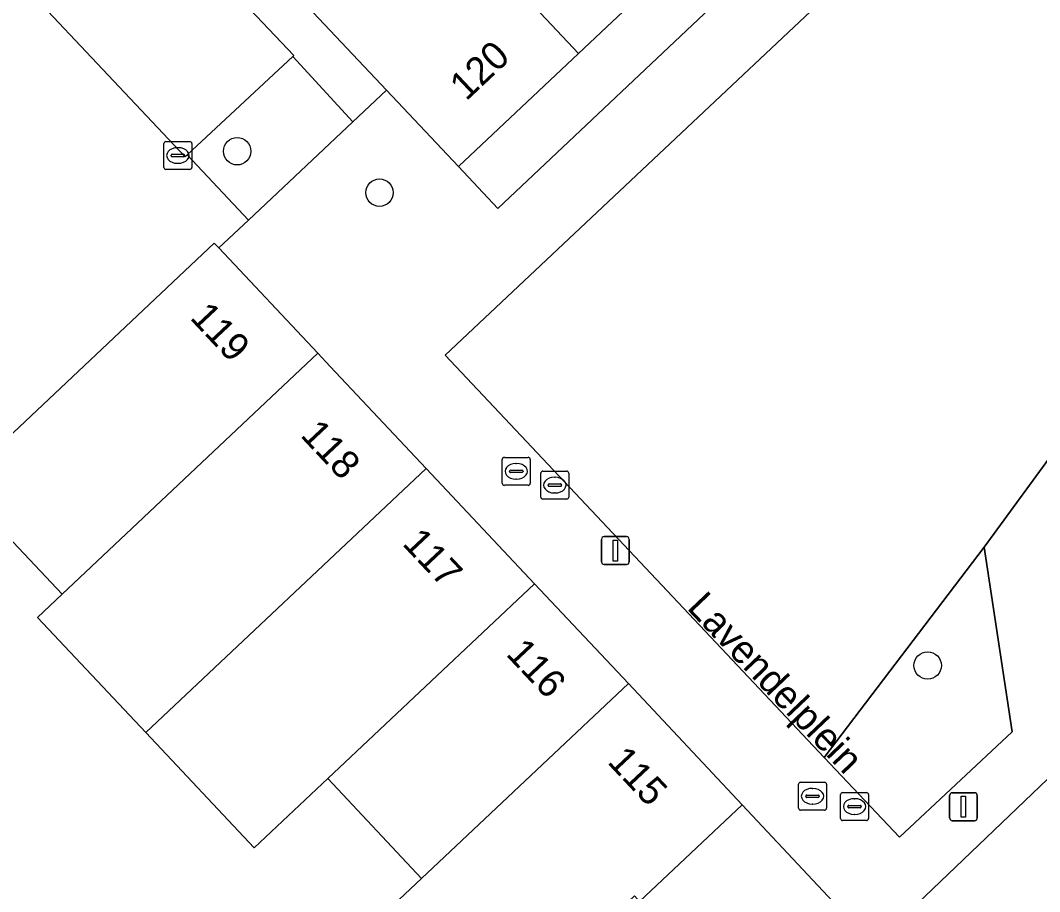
# Model space of a CAD drawing. Extents: x 162542 to 163147, y 380779 to 381521.
# Drawn here: x 162830.8 to 162867.22, y 381288.36 to 381319.49 of the extents above; entities that cross this region are included whole.
import ezdxf

# ---------------------------------------------------------------- set-up
doc = ezdxf.new("R2010")
doc.units = 0
for name, color, linetype in [('IMGEO_Boom', 7, 'Continuous'), ('IMGEO_Erf', 7, 'Continuous'), ('IMGEO_Groenvoorziening', 7, 'Continuous'), ('IMGEO_Hek', 7, 'Continuous'), ('IMGEO_Kolk', 7, 'Continuous'), ('IMGEO_Lichtmast', 7, 'Continuous'), ('IMGEO_Muur', 7, 'Continuous'), ('IMGEO_Openbare_ruimte_label', 7, 'Continuous'), ('IMGEO_Pand', 7, 'Continuous'), ('IMGEO_Pand_nummerreeks', 7, 'Continuous'), ('IMGEO_Parkeervlak_open', 7, 'Continuous'), ('IMGEO_Rijbaan_lokaal_open', 7, 'Continuous'), ('IMGEO_Rioolput', 7, 'Continuous'), ('IMGEO_Voetpad_open', 7, 'Continuous')]:
    doc.layers.add(name, color=color, linetype=linetype)

msp = doc.modelspace()

# ---------------------------------------------------------------- linework, layer by layer
at = {"layer": 'IMGEO_Boom'}
for centre in [(162838.545, 381314.813), (162843.632, 381313.334), (162863.222, 381296.438)]:
    msp.add_circle(centre, 0.489, dxfattribs=at)
at = {"layer": 'IMGEO_Erf'}
for points in [[(162891.046, 381353.514), (162889.678, 381354.977), (162885.919, 381351.436), (162881.812, 381347.569), (162877.951, 381343.933), (162874.332, 381340.524), (162870.286, 381336.713), (162866.24, 381332.903), (162862.194, 381329.093), (162858.378, 381325.499), (162854.56, 381321.903), (162850.743, 381318.308), (162846.452, 381314.267), (162847.862, 381312.771)], [(162841.779, 381292.398), (162839.155, 381289.928), (162835.281, 381294.043), (162831.407, 381298.158), (162832.283, 381298.983), (162828.577, 381302.92), (162828.627, 381302.967), (162828.408, 381303.199), (162817.1, 381292.525), (162831.866, 381276.917), (162840.206, 381268.046), (162848.214, 381275.579), (162843.842, 381280.193), (162846.215, 381282.428), (162842.513, 381286.36), (162845.137, 381288.831)], [(162856.594, 381291.461), (162852.926, 381288.007), (162856.908, 381283.784), (162860.565, 381287.236)]]:
    msp.add_lwpolyline(points, close=True, dxfattribs=at)
at = {"layer": 'IMGEO_Groenvoorziening'}
for points in [[(162881.067, 381322.31), (162870.141, 381327.128), (162867.886, 381328.147), (162845.981, 381307.523), (162859.527, 381293.151), (162865.246, 381300.672)], [(162842.68, 381315.869), (162840.53, 381318.196), (162836.757, 381314.684), (162838.945, 381312.353)], [(162865.246, 381300.672), (162859.527, 381293.151), (162862.21, 381290.304), (162866.239, 381294.068)]]:
    msp.add_lwpolyline(points, close=True, dxfattribs=at)
at = {"layer": 'IMGEO_Hek'}
for points in [[(162842.68, 381315.869), (162843.879, 381316.998)], [(162838.945, 381312.353), (162837.889, 381311.359)]]:
    msp.add_lwpolyline(points, dxfattribs=at)
at = {"layer": 'IMGEO_Kolk'}
for p, q in [((162835.923, 381314.236), (162835.923, 381315.088)), ((162835.998, 381315.162), (162836.85, 381315.162)), ((162836.411, 381314.942), (162836.436, 381314.942)), ((162836.924, 381315.088), (162836.924, 381314.236)), ((162836.182, 381314.656), (162836.182, 381314.668)), ((162836.62, 381314.619), (162836.222, 381314.619)), ((162836.225, 381314.705), (162836.623, 381314.705)), ((162836.666, 381314.668), (162836.666, 381314.656)), ((162836.434, 381314.382), (162836.409, 381314.382)), ((162836.85, 381314.162), (162835.998, 381314.162))]:
    msp.add_line(p, q, dxfattribs=at)
for points in [[(162835.923, 381314.236), (162835.923, 381315.088)], [(162835.998, 381315.162), (162836.85, 381315.162)], [(162836.924, 381315.088), (162836.924, 381314.236)], [(162836.85, 381314.162), (162835.998, 381314.162)]]:
    msp.add_lwpolyline(points, dxfattribs=at)
for centre, radius, start, end in [((162836, 381315.086), 0.0765, 91.552, 178.448), ((162836, 381315.086), 0.0765, 91.552, 178.448), ((162836.848, 381315.086), 0.0765, 1.552, 88.448), ((162836.848, 381315.086), 0.0765, 1.552, 88.448), ((162836.222, 381314.665), 0.0403, 85.8775, 175.7526), ((162836.219, 381314.655), 0.0366, 178.938, 274.7102), ((162836.623, 381314.662), 0.043, 264.8664, 352.4533), ((162836.627, 381314.667), 0.0386, 1.7309, 96.639), ((162836, 381314.238), 0.0765, 181.552, 268.448), ((162836, 381314.238), 0.0765, 181.552, 268.448), ((162836.848, 381314.238), 0.0765, 271.552, 358.448), ((162836.848, 381314.238), 0.0765, 271.552, 358.448)]:
    msp.add_arc(centre, radius, start, end, dxfattribs=at)
for centre, major_axis, ratio, start_param, end_param in [((162836.41, 381314.662), (-0.387, 0.002), 0.722429, 4.712389, 7.853982), ((162836.435, 381314.662), (-0.39, 0.002), 0.717154, 1.570796, 4.712389)]:
    msp.add_ellipse(centre, major_axis=major_axis, ratio=ratio, start_param=start_param, end_param=end_param, dxfattribs=at)
at = {"layer": 'IMGEO_Lichtmast'}
for p, q in [((162851.564, 381300.145), (162851.564, 381300.945)), ((162851.564, 381300.945), (162851.564, 381300.145)), ((162851.664, 381301.045), (162852.454, 381301.045)), ((162852.454, 381301.045), (162851.664, 381301.045)), ((162852.554, 381300.945), (162852.554, 381300.145)), ((162852.554, 381300.145), (162852.554, 381300.945)), ((162852.454, 381300.045), (162851.664, 381300.045)), ((162851.664, 381300.045), (162852.454, 381300.045)), ((162864.003, 381290.992), (162864.003, 381291.792)), ((162864.003, 381291.792), (162864.003, 381290.992)), ((162864.103, 381291.892), (162864.893, 381291.892)), ((162864.893, 381291.892), (162864.103, 381291.892)), ((162864.993, 381291.792), (162864.993, 381290.992)), ((162864.993, 381290.992), (162864.993, 381291.792)), ((162864.893, 381290.892), (162864.103, 381290.892)), ((162864.103, 381290.892), (162864.893, 381290.892))]:
    msp.add_line(p, q, dxfattribs=at)
for points in [[(162851.984, 381300.92), (162852.134, 381300.92), (162852.134, 381300.17), (162851.984, 381300.17), (162851.984, 381300.92)], [(162864.423, 381291.767), (162864.573, 381291.767), (162864.573, 381291.017), (162864.423, 381291.017), (162864.423, 381291.767)]]:
    msp.add_lwpolyline(points, dxfattribs=at)
for centre, start, end in [((162851.664, 381300.945), 90, 180), ((162851.664, 381300.945), 90, 180), ((162852.454, 381300.945), 0, 90), ((162852.454, 381300.945), 360, 90), ((162851.664, 381300.145), 180, 270), ((162851.664, 381300.145), 180, 270), ((162852.454, 381300.145), 270, 0), ((162852.454, 381300.145), 270, 0), ((162864.103, 381291.792), 90, 180), ((162864.103, 381291.792), 90, 180), ((162864.893, 381291.792), 0, 90), ((162864.893, 381291.792), 360, 90), ((162864.103, 381290.992), 180, 270), ((162864.103, 381290.992), 180, 270), ((162864.893, 381290.992), 270, 0), ((162864.893, 381290.992), 270, 0)]:
    msp.add_arc(centre, 0.1, start, end, dxfattribs=at)
at = {"layer": 'IMGEO_Muur'}
msp.add_lwpolyline([(162838.945, 381312.353), (162842.68, 381315.869)], dxfattribs=at)
at = {"layer": 'IMGEO_Pand'}
for points in [[(162847.585, 381329.306), (162843.768, 381325.71), (162850.743, 381318.308), (162854.56, 381321.903)], [(162843.768, 381325.71), (162842.138, 381327.463), (162837.829, 381323.42), (162843.879, 381316.998), (162846.452, 381314.267), (162850.743, 381318.308)], [(162841.428, 381307.595), (162837.889, 381311.359), (162837.726, 381311.533), (162828.627, 381302.967), (162828.577, 381302.92), (162832.283, 381298.983)], [(162845.3, 381303.475), (162841.873, 381307.121), (162841.428, 381307.595), (162832.283, 381298.983), (162831.407, 381298.158), (162835.281, 381294.043)], [(162849.172, 381299.357), (162845.3, 381303.475), (162835.281, 381294.043), (162839.155, 381289.928), (162841.779, 381292.398)], [(162852.526, 381295.789), (162849.172, 381299.357), (162841.779, 381292.398), (162845.137, 381288.831)], [(162856.594, 381291.461), (162852.526, 381295.789), (162845.137, 381288.831), (162842.513, 381286.36), (162846.215, 381282.428), (162846.4, 381282.232), (162852.742, 381288.203), (162852.926, 381288.007)]]:
    msp.add_lwpolyline(points, close=True, dxfattribs=at)
at = {"layer": 'IMGEO_Parkeervlak_open'}
msp.add_lwpolyline([(162831.962, 381327.108), (162828.226, 381323.581), (162836.679, 381314.612), (162836.757, 381314.684), (162840.53, 381318.196), (162840.573, 381318.236), (162832.064, 381327.204)], close=True, dxfattribs=at)
at = {"layer": 'IMGEO_Rijbaan_lokaal_open'}
for points in [[(162827.101, 381325.47), (162830.494, 381328.657), (162831.962, 381327.108), (162832.064, 381327.204), (162840.573, 381318.236), (162840.53, 381318.196), (162842.68, 381315.869), (162843.879, 381316.998), (162837.829, 381323.42), (162837.66, 381323.258), (162831.614, 381329.7)], [(162828.103, 381311.913), (162827.391, 381311.233), (162812.825, 381297.469), (162812.613, 381297.268), (162817.1, 381292.525), (162828.408, 381303.199), (162828.627, 381302.967), (162837.726, 381311.533), (162837.889, 381311.359), (162838.945, 381312.353), (162836.757, 381314.684), (162836.679, 381314.612), (162828.226, 381323.581), (162827.097, 381324.77)]]:
    msp.add_lwpolyline(points, dxfattribs=at)
at = {"layer": 'IMGEO_Rioolput'}
for p, q in [((162848.017, 381302.95), (162848.017, 381303.802)), ((162848.092, 381303.876), (162848.944, 381303.876)), ((162848.505, 381303.656), (162848.53, 381303.656)), ((162849.018, 381303.802), (162849.018, 381302.95)), ((162848.276, 381303.37), (162848.276, 381303.382)), ((162848.714, 381303.333), (162848.316, 381303.333)), ((162848.319, 381303.419), (162848.717, 381303.419)), ((162848.76, 381303.382), (162848.76, 381303.37)), ((162849.395, 381302.457), (162849.395, 381303.309)), ((162849.47, 381303.383), (162850.322, 381303.383)), ((162850.396, 381303.309), (162850.396, 381302.457)), ((162848.528, 381303.096), (162848.503, 381303.096)), ((162849.697, 381302.926), (162850.095, 381302.926)), ((162849.883, 381303.163), (162849.908, 381303.163)), ((162848.944, 381302.876), (162848.092, 381302.876)), ((162849.654, 381302.877), (162849.654, 381302.889)), ((162850.092, 381302.84), (162849.694, 381302.84)), ((162849.906, 381302.603), (162849.881, 381302.603)), ((162850.138, 381302.889), (162850.138, 381302.877)), ((162850.322, 381302.383), (162849.47, 381302.383)), ((162858.606, 381291.341), (162858.606, 381292.193)), ((162858.681, 381292.267), (162859.533, 381292.267)), ((162859.094, 381292.047), (162859.119, 381292.047)), ((162859.607, 381292.193), (162859.607, 381291.341)), ((162858.865, 381291.761), (162858.865, 381291.773)), ((162859.303, 381291.724), (162858.905, 381291.724)), ((162858.908, 381291.81), (162859.306, 381291.81)), ((162859.349, 381291.773), (162859.349, 381291.761)), ((162860.108, 381290.972), (162860.108, 381291.824)), ((162860.183, 381291.898), (162861.035, 381291.898)), ((162860.596, 381291.678), (162860.621, 381291.678)), ((162861.109, 381291.824), (162861.109, 381290.972)), ((162859.533, 381291.267), (162858.681, 381291.267)), ((162859.117, 381291.487), (162859.092, 381291.487)), ((162860.367, 381291.392), (162860.367, 381291.404)), ((162860.805, 381291.355), (162860.407, 381291.355)), ((162860.41, 381291.441), (162860.808, 381291.441)), ((162860.851, 381291.404), (162860.851, 381291.392)), ((162861.035, 381290.898), (162860.183, 381290.898)), ((162860.619, 381291.118), (162860.594, 381291.118))]:
    msp.add_line(p, q, dxfattribs=at)
for points in [[(162848.017, 381302.95), (162848.017, 381303.802)], [(162848.092, 381303.876), (162848.944, 381303.876)], [(162849.018, 381303.802), (162849.018, 381302.95)], [(162849.395, 381302.457), (162849.395, 381303.309)], [(162849.47, 381303.383), (162850.322, 381303.383)], [(162850.396, 381303.309), (162850.396, 381302.457)], [(162848.944, 381302.876), (162848.092, 381302.876)], [(162850.322, 381302.383), (162849.47, 381302.383)], [(162858.606, 381291.341), (162858.606, 381292.193)], [(162858.681, 381292.267), (162859.533, 381292.267)], [(162859.607, 381292.193), (162859.607, 381291.341)], [(162860.108, 381290.972), (162860.108, 381291.824)], [(162860.183, 381291.898), (162861.035, 381291.898)], [(162861.109, 381291.824), (162861.109, 381290.972)], [(162859.533, 381291.267), (162858.681, 381291.267)], [(162861.035, 381290.898), (162860.183, 381290.898)]]:
    msp.add_lwpolyline(points, dxfattribs=at)
for centre, radius, start, end in [((162848.094, 381303.8), 0.0765, 91.552, 178.448), ((162848.094, 381303.8), 0.0765, 91.552, 178.448), ((162848.942, 381303.8), 0.0765, 1.552, 88.448), ((162848.942, 381303.8), 0.0765, 1.552, 88.448), ((162848.316, 381303.379), 0.0403, 85.8775, 175.7526), ((162848.313, 381303.369), 0.0366, 178.938, 274.7102), ((162848.717, 381303.376), 0.043, 264.8664, 352.4533), ((162848.721, 381303.381), 0.0386, 1.7309, 96.639), ((162849.472, 381303.307), 0.0765, 91.552, 178.448), ((162849.472, 381303.307), 0.0765, 91.552, 178.448), ((162850.32, 381303.307), 0.0765, 1.552, 88.448), ((162850.32, 381303.307), 0.0765, 1.552, 88.448), ((162848.094, 381302.952), 0.0765, 181.552, 268.448), ((162848.094, 381302.952), 0.0765, 181.552, 268.448), ((162848.942, 381302.952), 0.0765, 271.552, 358.448), ((162848.942, 381302.952), 0.0765, 271.552, 358.448), ((162849.694, 381302.886), 0.0403, 85.8775, 175.7526), ((162850.099, 381302.888), 0.0386, 1.7309, 96.639), ((162849.691, 381302.876), 0.0366, 178.938, 274.7102), ((162850.095, 381302.883), 0.043, 264.8664, 352.4533), ((162849.472, 381302.459), 0.0765, 181.552, 268.448), ((162849.472, 381302.459), 0.0765, 181.552, 268.448), ((162850.32, 381302.459), 0.0765, 271.552, 358.448), ((162850.32, 381302.459), 0.0765, 271.552, 358.448), ((162858.683, 381292.191), 0.0765, 91.552, 178.448), ((162858.683, 381292.191), 0.0765, 91.552, 178.448), ((162859.531, 381292.191), 0.0765, 1.552, 88.448), ((162859.531, 381292.191), 0.0765, 1.552, 88.448), ((162858.905, 381291.77), 0.0403, 85.8775, 175.7526), ((162858.902, 381291.76), 0.0366, 178.938, 274.7102), ((162859.306, 381291.767), 0.043, 264.8664, 352.4533), ((162859.31, 381291.772), 0.0386, 1.7309, 96.639), ((162860.185, 381291.822), 0.0765, 91.552, 178.448), ((162860.185, 381291.822), 0.0765, 91.552, 178.448), ((162861.033, 381291.822), 0.0765, 1.552, 88.448), ((162861.033, 381291.822), 0.0765, 1.552, 88.448), ((162858.683, 381291.343), 0.0765, 181.552, 268.448), ((162858.683, 381291.343), 0.0765, 181.552, 268.448), ((162859.531, 381291.343), 0.0765, 271.552, 358.448), ((162859.531, 381291.343), 0.0765, 271.552, 358.448), ((162860.407, 381291.401), 0.0403, 85.8775, 175.7526), ((162860.404, 381291.391), 0.0366, 178.938, 274.7102), ((162860.808, 381291.398), 0.043, 264.8664, 352.4533), ((162860.812, 381291.403), 0.0386, 1.7309, 96.639), ((162860.185, 381290.974), 0.0765, 181.552, 268.448), ((162860.185, 381290.974), 0.0765, 181.552, 268.448), ((162861.033, 381290.974), 0.0765, 271.552, 358.448), ((162861.033, 381290.974), 0.0765, 271.552, 358.448)]:
    msp.add_arc(centre, radius, start, end, dxfattribs=at)
for centre, major_axis, ratio, start_param, end_param in [((162848.504, 381303.376), (-0.387, 0.002), 0.722429, 4.712389, 7.853982), ((162848.529, 381303.376), (-0.39, 0.002), 0.717154, 1.570796, 4.712389), ((162849.882, 381302.883), (-0.387, 0.002), 0.722429, 4.712389, 7.853982), ((162849.907, 381302.883), (-0.39, 0.002), 0.717154, 1.570796, 4.712389), ((162859.093, 381291.767), (-0.387, 0.002), 0.722429, 4.712389, 7.853982), ((162859.118, 381291.767), (-0.39, 0.002), 0.717154, 1.570796, 4.712389), ((162860.595, 381291.398), (-0.387, 0.002), 0.722429, 4.712389, 7.853982), ((162860.62, 381291.398), (-0.39, 0.002), 0.717154, 1.570796, 4.712389)]:
    msp.add_ellipse(centre, major_axis=major_axis, ratio=ratio, start_param=start_param, end_param=end_param, dxfattribs=at)
at = {"layer": 'IMGEO_Voetpad_open'}
msp.add_lwpolyline([(162891.046, 381353.514), (162847.862, 381312.771), (162846.452, 381314.267), (162843.879, 381316.998), (162842.68, 381315.869), (162838.945, 381312.353), (162837.889, 381311.359), (162841.428, 381307.595), (162841.873, 381307.121), (162845.3, 381303.475), (162849.172, 381299.357), (162852.526, 381295.789), (162856.594, 381291.461), (162860.565, 381287.236), (162856.908, 381283.784), (162848.214, 381275.579), (162840.206, 381268.046), (162840.913, 381267.294), (162862.582, 381287.674), (162870.795, 381295.515), (162872.763, 381299.129), (162900.206, 381342.771)], dxfattribs=at)
for points in [[(162845.981, 381307.523), (162867.886, 381328.147), (162883.077, 381342.45), (162893.592, 381339.437), (162891.337, 381336.354), (162881.067, 381322.31), (162865.246, 381300.672), (162866.239, 381294.068), (162862.21, 381290.304), (162859.527, 381293.151)], [(162864.115, 381283.64), (162872.439, 381291.347), (162871.434, 381295.246), (162870.795, 381295.515), (162862.582, 381287.674), (162840.913, 381267.294), (162839.922, 381266.362), (162801.587, 381230.307), (162797.686, 381227.138), (162787.433, 381220.358), (162785.212, 381218.724), (162773.466, 381210.777), (162763.302, 381208.084), (162764.861, 381202.201), (162744.562, 381196.817), (162739.9, 381195.582), (162741.119, 381190.891), (162766.134, 381197.592), (162774.367, 381199.798), (162775.779, 381206.104), (162787.491, 381214.105), (162788.325, 381214.675), (162796.372, 381220.172), (162796.565, 381219.956)]]:
    msp.add_lwpolyline(points, close=True, dxfattribs=at)

# ---------------------------------------------------------------- texts
at = {"layer": 'IMGEO_Openbare_ruimte_label'}
msp.add_text('Lavendelplein', height=1, rotation=313.5416, dxfattribs=at).set_placement((162854.584, 381298.478))
at = {"layer": 'IMGEO_Pand_nummerreeks'}
for s, rotation, p in [('120', 43.2812, (162846.728, 381316.587)), ('119', 313.2295, (162836.824, 381308.842)), ('118', 313.2295, (162840.771, 381304.643)), ('117', 313.2295, (162844.413, 381300.768)), ('116', 313.2295, (162848.12, 381296.825)), ('115', 313.2295, (162851.742, 381292.972))]:
    msp.add_text(s, height=1, rotation=rotation, dxfattribs=at).set_placement(p)

doc.saveas('drawing.dxf')
